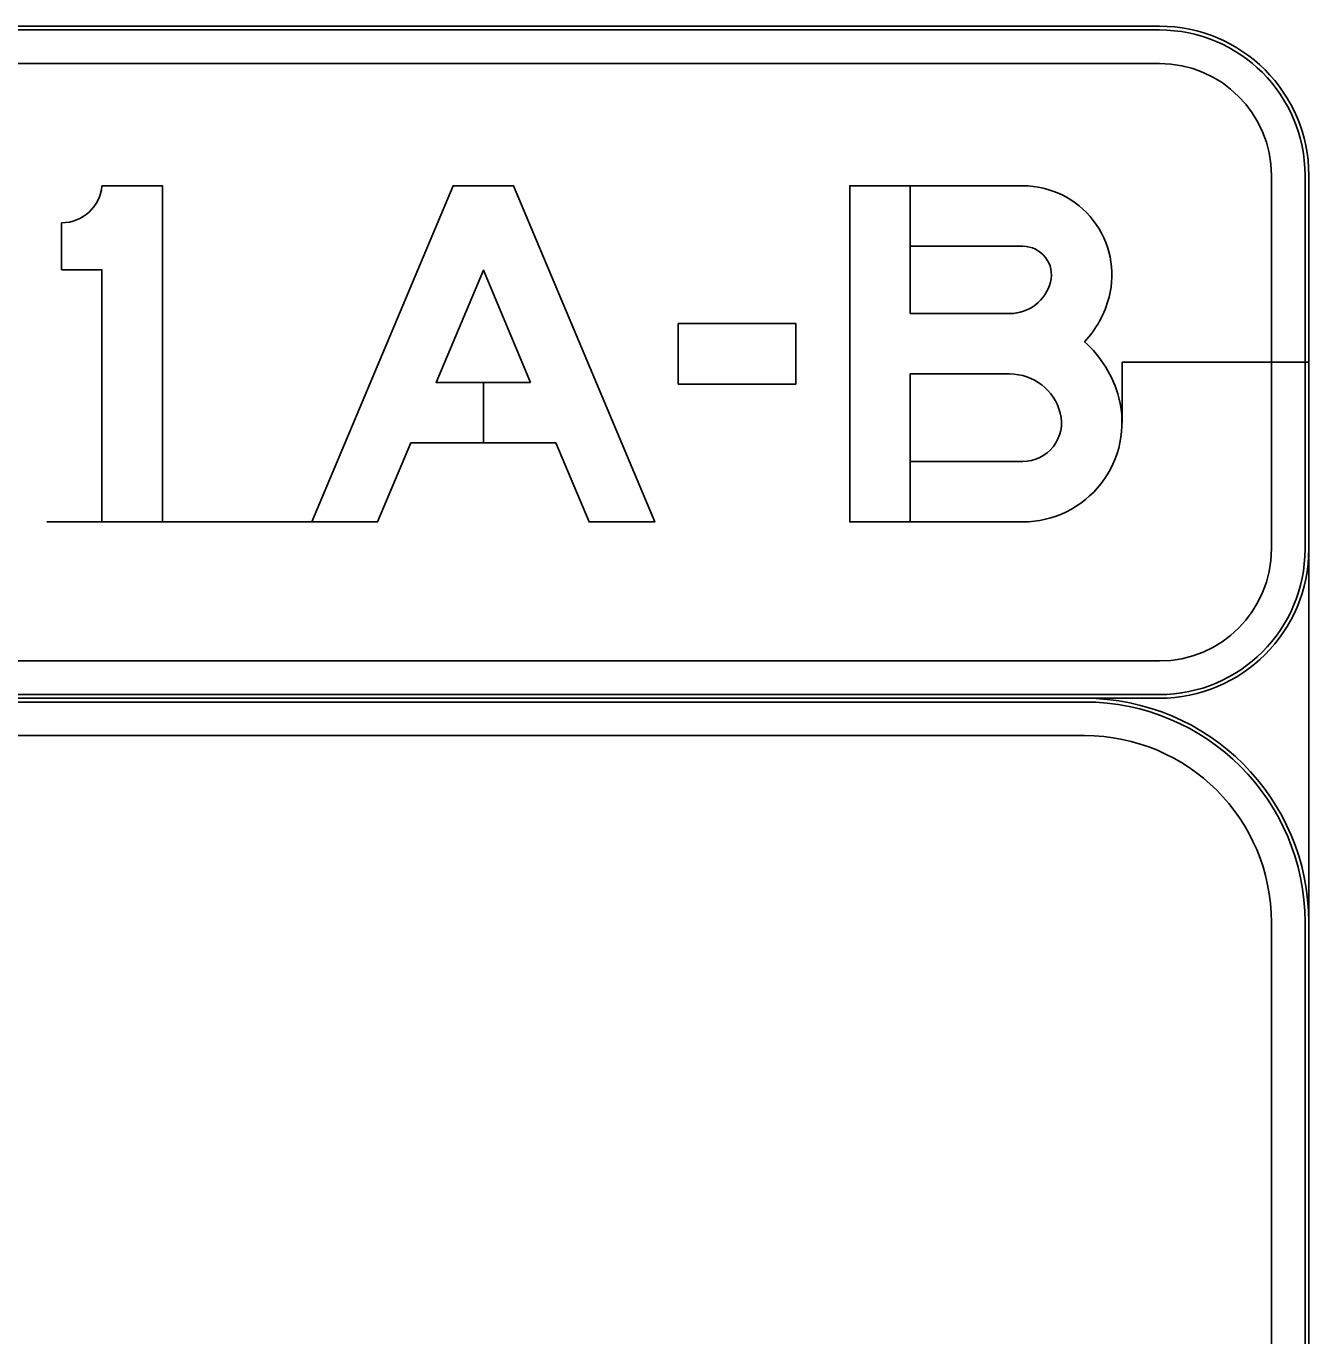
# Model space of a CAD drawing. Extents: x 2149961 to 2150220, y 145114 to 145240.
# Drawn here: x 2150041.3 to 2150047.02, y 145204.85 to 145210.69 of the extents above; entities that cross this region are included whole.
import ezdxf

# ---------------------------------------------------------------- set-up
doc = ezdxf.new("R2010")
doc.units = 0
for name, color, linetype in [('GSBWFILL', 7, 'Continuous'), ('GSCOLORFILL', 7, 'Continuous'), ('GSOUTLINE', 7, 'Continuous'), ('NON-PLOT', 7, 'Continuous')]:
    doc.layers.add(name, color=color, linetype=linetype)

msp = doc.modelspace()

# ---------------------------------------------------------------- linework, layer by layer
at = {"layer": 'GSBWFILL'}
for p, q in [((2150046.3535, 145210.695), (2150032.6866, 145210.695)), ((2150032.6866, 145210.5283), (2150046.3535, 145210.5283)), ((2150046.8535, 145210.0283), (2150046.8535, 145208.3614)), ((2150047.0202, 145208.3614), (2150047.0202, 145210.0283)), ((2150046.3535, 145207.8614), (2150032.6882, 145207.8614)), ((2150046.02, 145207.6947), (2150032.52, 145207.6947)), ((2150032.6882, 145207.6947), (2150046.3535, 145207.6947)), ((2150032.52, 145207.5281), (2150046.02, 145207.5281)), ((2150046.8534, 145206.6947), (2150046.8534, 145194.1947)), ((2150047.02, 145194.1947), (2150047.02, 145206.6947))]:
    msp.add_line(p, q, dxfattribs=at)
for points in [[(2150041.635, 145209.9824), (2150041.905, 145209.9824), (2150041.905, 145208.4824)], [(2150045.6861, 145209.4124), (2150045.2417, 145209.4124), (2150045.2417, 145209.9824), (2150044.9717, 145209.9824), (2150044.9717, 145208.4824), (2150045.2417, 145208.4824)], [(2150045.7442, 145209.9824), (2150045.2418, 145209.9824), (2150045.2418, 145209.7124), (2150045.7442, 145209.7124)], [(2150041.905, 145208.4824), (2150041.635, 145208.4824), (2150041.635, 145209.6074), (2150041.455, 145209.6074), (2150041.455, 145209.8174)], [(2150045.2417, 145208.4824), (2150045.2417, 145209.1424), (2150045.6861, 145209.1424)], [(2150045.7442, 145208.7524), (2150045.2418, 145208.7524), (2150045.2418, 145208.4824), (2150045.7442, 145208.4824)]]:
    msp.add_lwpolyline(points, dxfattribs=at)
for points in [[(2150043.5474, 145209.1049), (2150043.3368, 145209.1049), (2150043.3368, 145208.8349), (2150043.6608, 145208.8349), (2150043.8089, 145208.4824), (2150044.1017, 145208.4824), (2150043.4717, 145209.9824), (2150043.2017, 145209.9824), (2150042.5717, 145208.4824), (2150042.8646, 145208.4824), (2150043.0126, 145208.8349), (2150043.3367, 145208.8349), (2150043.3367, 145209.1049), (2150043.126, 145209.1049), (2150043.3367, 145209.6066)], [(2150044.2067, 145209.3674), (2150044.7317, 145209.3674), (2150044.7317, 145209.0974), (2150044.2067, 145209.0974)]]:
    msp.add_lwpolyline(points, close=True, dxfattribs=at)
for centre, radius, start, end in [((2150046.3535, 145210.0283), 0.6667, 0, 90), ((2150046.3535, 145210.0283), 0.5, 0, 90), ((2150041.455, 145209.9981), 0.1807, 270, 355.02089), ((2150045.7442, 145209.5849), 0.3975, 345.52249, 90), ((2150045.7442, 145209.5849), 0.1275, 345.52249, 90), ((2150045.6861, 145209.5999), 0.1875, 270, 345.52249), ((2150045.6861, 145209.5999), 0.4575, 316.7114, 345.52249), ((2150045.6861, 145208.9099), 0.5025, 14.47751, 48.4921), ((2150045.6861, 145208.9099), 0.2325, 14.47751, 90), ((2150045.7442, 145208.9249), 0.4425, 270, 14.47751), ((2150045.7442, 145208.9249), 0.1725, 270, 14.47751), ((2150046.3535, 145208.3614), 0.6667, 270, 0), ((2150046.3535, 145208.3614), 0.5, 270, 0), ((2150046.02, 145206.6947), 1, 0, 90), ((2150046.02, 145206.6947), 0.8333, 0, 90)]:
    msp.add_arc(centre, radius, start, end, dxfattribs=at)
at = {"layer": 'GSCOLORFILL'}
for p, q in [((2150046.3535, 145210.695), (2150032.6866, 145210.695)), ((2150046.3535, 145210.695), (2150032.6866, 145210.695)), ((2150046.3535, 145210.695), (2150032.6866, 145210.695)), ((2150032.6866, 145210.6783), (2150046.3535, 145210.6783)), ((2150032.6866, 145210.5283), (2150046.3535, 145210.5283)), ((2150046.8535, 145210.0283), (2150046.8535, 145208.3614)), ((2150047.0035, 145210.0283), (2150047.0035, 145208.3614)), ((2150047.0202, 145208.3614), (2150047.0202, 145210.0283)), ((2150047.0202, 145208.3614), (2150047.0202, 145210.0283)), ((2150047.0202, 145208.3614), (2150047.0202, 145210.0283)), ((2150046.3535, 145207.8614), (2150032.6882, 145207.8614)), ((2150046.02, 145207.6947), (2150032.52, 145207.6947)), ((2150046.02, 145207.6947), (2150032.52, 145207.6947)), ((2150046.02, 145207.6947), (2150032.52, 145207.6947)), ((2150032.6866, 145207.6947), (2150046.3535, 145207.6947)), ((2150046.3535, 145207.7114), (2150032.6867, 145207.7114)), ((2150032.6867, 145207.6947), (2150046.3535, 145207.6947)), ((2150032.6882, 145207.6947), (2150046.3535, 145207.6947)), ((2150032.52, 145207.6781), (2150046.02, 145207.6781)), ((2150032.52, 145207.5281), (2150046.02, 145207.5281)), ((2150046.8534, 145206.6947), (2150046.8534, 145194.1947)), ((2150047.0034, 145206.6947), (2150047.0034, 145194.1947)), ((2150047.02, 145194.1947), (2150047.02, 145206.6947)), ((2150047.02, 145194.1947), (2150047.02, 145206.6947)), ((2150047.02, 145194.1947), (2150047.02, 145206.6947))]:
    msp.add_line(p, q, dxfattribs=at)
for points in [[(2150041.635, 145209.9824), (2150041.905, 145209.9824), (2150041.905, 145208.4824)], [(2150045.6861, 145209.4124), (2150045.2417, 145209.4124), (2150045.2417, 145209.9824), (2150044.9717, 145209.9824), (2150044.9717, 145208.4824), (2150045.2417, 145208.4824)], [(2150045.7442, 145209.9824), (2150045.2418, 145209.9824), (2150045.2418, 145209.7124), (2150045.7442, 145209.7124)], [(2150041.905, 145208.4824), (2150041.635, 145208.4824), (2150041.635, 145209.6074), (2150041.455, 145209.6074), (2150041.455, 145209.8174)], [(2150045.2417, 145208.4824), (2150045.2417, 145209.1424), (2150045.6861, 145209.1424)], [(2150045.7442, 145208.7524), (2150045.2418, 145208.7524), (2150045.2418, 145208.4824), (2150045.7442, 145208.4824)]]:
    msp.add_lwpolyline(points, dxfattribs=at)
for points in [[(2150043.5474, 145209.1049), (2150043.3368, 145209.1049), (2150043.3368, 145208.8349), (2150043.6608, 145208.8349), (2150043.8089, 145208.4824), (2150044.1017, 145208.4824), (2150043.4717, 145209.9824), (2150043.2017, 145209.9824), (2150042.5717, 145208.4824), (2150042.8646, 145208.4824), (2150043.0126, 145208.8349), (2150043.3367, 145208.8349), (2150043.3367, 145209.1049), (2150043.126, 145209.1049), (2150043.3367, 145209.6066)], [(2150044.2067, 145209.3674), (2150044.7317, 145209.3674), (2150044.7317, 145209.0974), (2150044.2067, 145209.0974)]]:
    msp.add_lwpolyline(points, close=True, dxfattribs=at)
for centre, radius, start, end in [((2150046.3535, 145210.0283), 0.6667, 0, 90), ((2150046.3535, 145210.0283), 0.6667, 0, 90), ((2150046.3535, 145210.0283), 0.6667, 0, 90), ((2150046.3535, 145210.0283), 0.65, 0, 90), ((2150046.3535, 145210.0283), 0.5, 0, 90), ((2150041.455, 145209.9981), 0.1807, 270, 355.02089), ((2150045.7442, 145209.5849), 0.3975, 345.52249, 90), ((2150045.7442, 145209.5849), 0.1275, 345.52249, 90), ((2150045.6861, 145209.5999), 0.1875, 270, 345.52249), ((2150045.6861, 145209.5999), 0.4575, 316.7114, 345.52249), ((2150045.6861, 145208.9099), 0.5025, 14.47751, 48.4921), ((2150045.6861, 145208.9099), 0.2325, 14.47751, 90), ((2150045.7442, 145208.9249), 0.4425, 270, 14.47751), ((2150045.7442, 145208.9249), 0.1725, 270, 14.47751), ((2150046.3535, 145208.3614), 0.6667, 270, 0), ((2150046.3535, 145208.3614), 0.6667, 270, 0), ((2150046.3535, 145208.3614), 0.5, 270, 0), ((2150046.3535, 145208.3614), 0.6667, 270, 0), ((2150046.3535, 145208.3614), 0.65, 270, 0), ((2150046.02, 145206.6947), 1, 0, 90), ((2150046.02, 145206.6947), 1, 0, 90), ((2150046.02, 145206.6947), 1, 0, 90), ((2150046.02, 145206.6947), 0.9833, 0, 90), ((2150046.02, 145206.6947), 0.8333, 0, 90)]:
    msp.add_arc(centre, radius, start, end, dxfattribs=at)
at = {"layer": 'GSOUTLINE'}
for p, q in [((2150046.3535, 145210.695), (2150032.6866, 145210.695)), ((2150046.3535, 145210.5283), (2150032.6866, 145210.5283)), ((2150046.8535, 145208.3614), (2150046.8535, 145210.0283)), ((2150047.0202, 145208.3614), (2150047.0202, 145210.0283)), ((2150044.9717, 145208.4824), (2150045.7442, 145208.4824)), ((2150032.6866, 145207.8614), (2150046.3535, 145207.8614)), ((2150046.02, 145207.6947), (2150032.52, 145207.6947)), ((2150032.6866, 145207.6947), (2150046.3535, 145207.6947)), ((2150046.02, 145207.5281), (2150032.52, 145207.5281)), ((2150046.8534, 145194.1947), (2150046.8534, 145206.6947)), ((2150047.02, 145194.1947), (2150047.02, 145206.6947))]:
    msp.add_line(p, q, dxfattribs=at)
for points in [[(2150041.635, 145209.9824), (2150041.905, 145209.9824), (2150041.905, 145208.4824)], [(2150045.7442, 145209.9824), (2150044.9717, 145209.9824), (2150044.9717, 145208.4824)], [(2150041.905, 145208.4824), (2150041.635, 145208.4824), (2150041.635, 145209.6074), (2150041.455, 145209.6074), (2150041.455, 145209.8174)], [(2150045.6861, 145209.4124), (2150045.2417, 145209.4124), (2150045.2417, 145209.7124), (2150045.7442, 145209.7124)], [(2150045.6861, 145209.1424), (2150045.2417, 145209.1424), (2150045.2417, 145208.7524), (2150045.7442, 145208.7524)]]:
    msp.add_lwpolyline(points, dxfattribs=at)
for points in [[(2150043.0126, 145208.8349), (2150043.6608, 145208.8349), (2150043.8089, 145208.4824), (2150044.1017, 145208.4824), (2150043.4717, 145209.9824), (2150043.2017, 145209.9824), (2150042.5717, 145208.4824), (2150042.8646, 145208.4824)], [(2150043.5474, 145209.1049), (2150043.3367, 145209.6066), (2150043.126, 145209.1049)], [(2150044.2067, 145209.3674), (2150044.7317, 145209.3674), (2150044.7317, 145209.0974), (2150044.2067, 145209.0974)]]:
    msp.add_lwpolyline(points, close=True, dxfattribs=at)
for centre, radius, start, end in [((2150046.3535, 145210.0283), 0.6667, 0, 90), ((2150046.3535, 145210.0283), 0.5, 0, 90), ((2150041.455, 145209.9981), 0.1807, 270, 355.02089), ((2150045.7442, 145209.5849), 0.3975, 345.52249, 90), ((2150045.7442, 145209.5849), 0.1275, 345.52249, 90), ((2150045.6861, 145209.5999), 0.1875, 270, 345.52249), ((2150045.6861, 145209.5999), 0.4575, 316.7114, 345.52249), ((2150045.6861, 145208.9099), 0.5025, 14.47751, 48.4921), ((2150045.6861, 145208.9099), 0.2325, 14.47751, 90), ((2150045.7442, 145208.9249), 0.4425, 270, 14.47751), ((2150045.7442, 145208.9249), 0.1725, 270, 14.47751), ((2150046.3535, 145208.3614), 0.6667, 270, 0), ((2150046.3535, 145208.3614), 0.5, 270, 0), ((2150046.02, 145206.6947), 1, 0, 90), ((2150046.02, 145206.6947), 0.8333, 0, 90)]:
    msp.add_arc(centre, radius, start, end, dxfattribs=at)
at = {"layer": 'NON-PLOT'}
for p, q in [((2150046.1869, 145209.1948), (2150046.1869, 145208.9239)), ((2150047.0202, 145209.1948), (2150046.1869, 145209.1948)), ((2150041.3891, 145208.4824), (2150042.0558, 145208.4824)), ((2150041.905, 145208.4824), (2150042.5717, 145208.4824)), ((2150047.02, 145206.6947), (2150047.02, 145208.3614))]:
    msp.add_line(p, q, dxfattribs=at)

doc.saveas('drawing.dxf')
